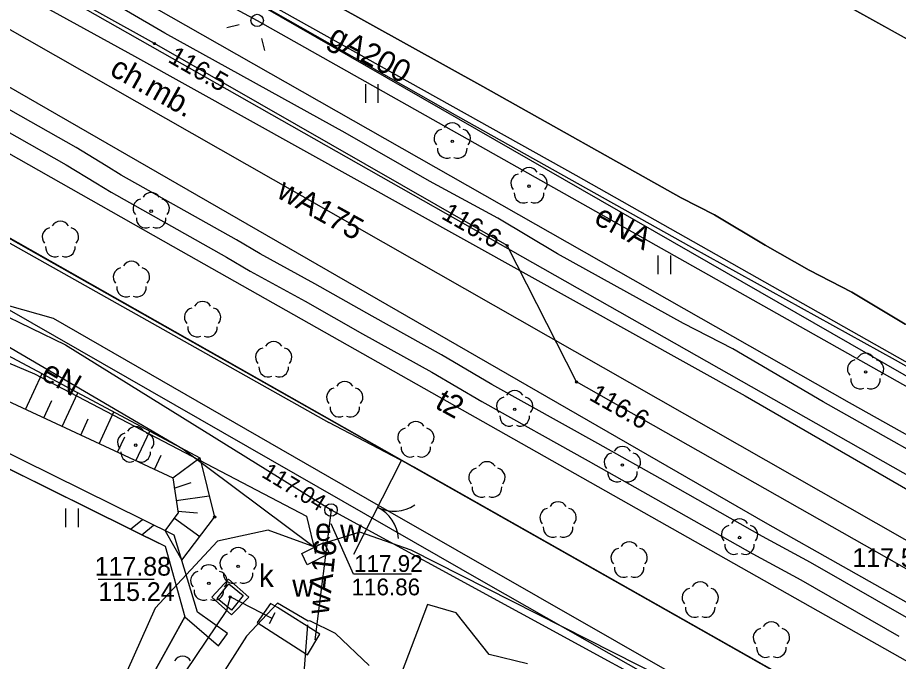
# Model space of a CAD drawing. Extents: x 6434771 to 6436222, y 5663454 to 5664782.
# Drawn here: x 6435105.53 to 6435140.97, y 5663914.99 to 5663940.88 of the extents above; entities that cross this region are included whole.
import ezdxf

# ---------------------------------------------------------------- set-up
doc = ezdxf.new("R2010")
doc.units = 0
for name, color, linetype in [('Warstwa 1', 7, 'Continuous'), ('Warstwa 10', 7, 'Continuous'), ('Warstwa 11', 7, 'Continuous'), ('Warstwa 12', 7, 'Continuous'), ('Warstwa 13', 7, 'Continuous'), ('Warstwa 14', 7, 'Continuous'), ('Warstwa 15', 7, 'Continuous'), ('Warstwa 2', 7, 'Continuous'), ('Warstwa 20', 7, 'Continuous'), ('Warstwa 21', 7, 'Continuous'), ('Warstwa 3', 7, 'Continuous'), ('Warstwa 4', 7, 'Continuous'), ('Warstwa 5', 7, 'Continuous'), ('Warstwa 51', 7, 'Continuous'), ('Warstwa 6', 7, 'Continuous'), ('Warstwa 7', 7, 'Continuous'), ('Warstwa 8', 7, 'Continuous'), ('Warstwa 9', 7, 'Continuous')]:
    doc.layers.add(name, color=color, linetype=linetype)

msp = doc.modelspace()

# ---------------------------------------------------------------- linework, layer by layer
at = {"layer": 'Warstwa 1'}
msp.add_line((6435069.683, 5663952.11), (6435199.169, 5663878.85), dxfattribs=at)
msp.add_line((6435069.683, 5663952.11), (6435199.169, 5663878.85), dxfattribs=at)
at = {"layer": 'Warstwa 10'}
for p, q in [((6435100.028, 5663930.032), (6435112.867, 5663923.176)), ((6435099.922, 5663927.883), (6435111.777, 5663922.369)), ((6435105.848, 5663925.127), (6435106.517, 5663926.567)), ((6435107.329, 5663924.437), (6435107.961, 5663925.795)), ((6435106.588, 5663924.782), (6435106.914, 5663925.482)), ((6435108.812, 5663923.748), (6435109.406, 5663925.024)), ((6435108.071, 5663924.093), (6435108.377, 5663924.751)), ((6435109.553, 5663923.403), (6435109.841, 5663924.021)), ((6435110.294, 5663923.058), (6435110.849, 5663924.253)), ((6435111.036, 5663922.714), (6435111.304, 5663923.291)), ((6435111.777, 5663922.369), (6435112.867, 5663923.176)), ((6435112.867, 5663923.176), (6435113.458, 5663920.799)), ((6435111.777, 5663922.369), (6435111.99, 5663920.956)), ((6435111.838, 5663921.961), (6435112.518, 5663922.182)), ((6435111.914, 5663921.461), (6435113.244, 5663921.657)), ((6435111.472, 5663920.245), (6435111.99, 5663920.956)), ((6435111.979, 5663921.033), (6435112.775, 5663920.971)), ((6435112.136, 5663919.061), (6435113.458, 5663920.799)), ((6435111.841, 5663920.752), (6435112.861, 5663920.014)), ((6435111.472, 5663920.245), (6435112.136, 5663919.061))]:
    msp.add_line(p, q, dxfattribs=at)
for points in [[(6435097.639, 5663946.244), (6435110.23, 5663939.33), (6435134.8, 5663925.67), (6435154.54, 5663914.28), (6435171.5, 5663904.82), (6435193.4, 5663892.21), (6435192.998, 5663890.805)], [(6435182.257, 5663838.676), (6435188.304, 5663849.448), (6435193.351, 5663858.439), (6435194.278, 5663859.798), (6435191.577, 5663860.571), (6435190.64, 5663861.662), (6435194.242, 5663871.739), (6435194.776, 5663876.163), (6435192.223, 5663879.254), (6435189.657, 5663881.265), (6435188.718, 5663882.987), (6435189.733, 5663885.054), (6435194.267, 5663892.79), (6435145.165, 5663920.315), (6435099.449, 5663946.22)], [(6435276.336, 5663842.501), (6435260.05, 5663851.86), (6435249.96, 5663857.64), (6435238.71, 5663863.53), (6435238.1, 5663863.95), (6435237.79, 5663864.33), (6435236.77, 5663866.27), (6435229, 5663870.99), (6435224.85, 5663875.36), (6435224.07, 5663876.18), (6435215.14, 5663881.13), (6435208.14, 5663884.9), (6435192.12, 5663893.65), (6435170.67, 5663905.68), (6435152.15, 5663915.89), (6435146.79, 5663915.59), (6435128.02, 5663926.23), (6435125.23, 5663931.72), (6435111.04, 5663939.84), (6435099.552, 5663946.221)], [(6435189.466, 5663896.541), (6435185.427, 5663898.858), (6435180.077, 5663901.858), (6435178.566, 5663902.715), (6435176.008, 5663904.175), (6435171.66, 5663906.62), (6435163.073, 5663911.461), (6435159.126, 5663913.652), (6435147.947, 5663919.891), (6435144.185, 5663921.925), (6435137.94, 5663925.434), (6435134.303, 5663927.559), (6435132.328, 5663928.577), (6435127.254, 5663931.387), (6435124.85, 5663932.815), (6435122.106, 5663934.308), (6435118.714, 5663936.244), (6435111.452, 5663940.261), (6435108.215, 5663942.164), (6435105.1, 5663943.817), (6435101.817, 5663945.674), (6435100.922, 5663946.202)]]:
    msp.add_lwpolyline(points, dxfattribs=at)
at = {"layer": 'Warstwa 11'}
for centre in [(6435123.022, 5663935.904), (6435126.11, 5663934.106), (6435110.907, 5663933.1), (6435139.651, 5663926.632), (6435125.532, 5663925.133), (6435110.283, 5663923.687), (6435129.865, 5663922.89), (6435134.58, 5663919.973), (6435114.404, 5663918.817), (6435113.226, 5663918.131)]:
    msp.add_circle(centre, 0.05, dxfattribs=at)
for centre, start, end in [((6435122.665, 5663936.02), 102.1471, 221.8529), ((6435123.022, 5663936.279), 30.1471, 149.8529), ((6435123.379, 5663936.02), 318.1471, 77.8529), ((6435122.802, 5663935.601), 174.1471, 293.8529), ((6435123.242, 5663935.601), 246.1471, 5.8529), ((6435125.753, 5663934.222), 102.1471, 221.8529), ((6435126.11, 5663934.481), 30.1471, 149.8529), ((6435126.467, 5663934.222), 318.1471, 77.8529), ((6435110.55, 5663933.216), 102.1471, 221.8529), ((6435110.907, 5663933.475), 30.1471, 149.8529), ((6435111.264, 5663933.216), 318.1471, 77.8529), ((6435125.89, 5663933.803), 174.1471, 293.8529), ((6435126.33, 5663933.803), 246.1471, 5.8529), ((6435110.687, 5663932.797), 174.1471, 293.8529), ((6435111.127, 5663932.797), 246.1471, 5.8529), ((6435139.651, 5663927.007), 30.1471, 149.8529), ((6435139.294, 5663926.748), 102.1471, 221.8529), ((6435140.008, 5663926.748), 318.1471, 77.8529), ((6435139.431, 5663926.329), 174.1471, 293.8529), ((6435139.871, 5663926.329), 246.1471, 5.8529), ((6435125.532, 5663925.508), 30.1471, 149.8529), ((6435125.175, 5663925.249), 102.1471, 221.8529), ((6435125.889, 5663925.249), 318.1471, 77.8529), ((6435125.312, 5663924.83), 174.1471, 293.8529), ((6435125.752, 5663924.83), 246.1471, 5.8529), ((6435110.283, 5663924.062), 30.1471, 149.8529), ((6435109.926, 5663923.803), 102.1471, 221.8529), ((6435110.64, 5663923.803), 318.1471, 77.8529), ((6435129.865, 5663923.265), 30.1471, 149.8529), ((6435110.063, 5663923.384), 174.1471, 293.8529), ((6435110.503, 5663923.384), 246.1471, 5.8529), ((6435129.508, 5663923.006), 102.1471, 221.8529), ((6435130.222, 5663923.006), 318.1471, 77.8529), ((6435129.645, 5663922.587), 174.1471, 293.8529), ((6435130.085, 5663922.587), 246.1471, 5.8529), ((6435134.223, 5663920.089), 102.1471, 221.8529), ((6435134.58, 5663920.348), 30.1471, 149.8529), ((6435134.937, 5663920.089), 318.1471, 77.8529), ((6435134.36, 5663919.67), 174.1471, 293.8529), ((6435134.8, 5663919.67), 246.1471, 5.8529), ((6435114.404, 5663919.192), 30.1471, 149.8529), ((6435114.047, 5663918.933), 102.1471, 221.8529), ((6435114.761, 5663918.933), 318.1471, 77.8529), ((6435113.226, 5663918.506), 30.1471, 149.8529), ((6435112.869, 5663918.247), 102.1471, 221.8529), ((6435113.583, 5663918.247), 318.1471, 77.8529), ((6435114.184, 5663918.514), 174.1471, 293.8529), ((6435114.624, 5663918.514), 246.1471, 5.8529), ((6435113.006, 5663917.828), 174.1471, 293.8529), ((6435113.446, 5663917.828), 246.1471, 5.8529), ((6435112.171, 5663914.829), 30.1471, 149.8529)]:
    msp.add_arc(centre, 0.375, start, end, dxfattribs=at)
at = {"layer": 'Warstwa 12'}
for points in [[(6435276.296, 5663839.122), (6435202.248, 5663880.463), (6435193.528, 5663885.439), (6435193.106, 5663885.714), (6435192.653, 5663885.899), (6435159.975, 5663904.455), (6435111.809, 5663931.659), (6435087.394, 5663945.495), (6435086.953, 5663945.766), (6435086.601, 5663946.025), (6435086.024, 5663946.382)], [(6435094.917, 5663946.274), (6435142.273, 5663919.31), (6435142.316, 5663919.287), (6435154.155, 5663912.836)], [(6435105.187, 5663946.15), (6435115.17, 5663940.769), (6435143.559, 5663924.775), (6435168.541, 5663910.722), (6435195.023, 5663895.761)], [(6435221.655, 5663880.269), (6435221.936, 5663880.862), (6435218.575, 5663882.674), (6435218.173, 5663882.896), (6435217.302, 5663882.72), (6435214.097, 5663884.591), (6435205.693, 5663889.213), (6435205.45, 5663889.713), (6435204.961, 5663890.309), (6435204.469, 5663890.781), (6435203.051, 5663891.606), (6435201.201, 5663892.622), (6435199.242, 5663893.656), (6435196.622, 5663895.21), (6435191.749, 5663897.878), (6435189.16, 5663899.338), (6435182.205, 5663903.135), (6435181.651, 5663903.483), (6435176.748, 5663906.246), (6435171.243, 5663909.279), (6435113.962, 5663942.157), (6435109.55, 5663944.447), (6435106.279, 5663946.137)], [(6435107.26, 5663946.125), (6435127.986, 5663934.544), (6435149.124, 5663922.599), (6435165.622, 5663913.277), (6435237.784, 5663872.323), (6435252.455, 5663863.225), (6435276.408, 5663848.377)], [(6435141.385, 5663916.705), (6435137.435, 5663918.968), (6435135.506, 5663920.019), (6435131.594, 5663922.23), (6435128.874, 5663923.755), (6435124.615, 5663926.134), (6435122.59, 5663927.32), (6435119.795, 5663928.87), (6435117.486, 5663930.176), (6435115.289, 5663931.384), (6435114.334, 5663931.943), (6435109.704, 5663934.552), (6435109.098, 5663934.923), (6435107.886, 5663935.655), (6435101.909, 5663939.037), (6435098.725, 5663940.821), (6435096.535, 5663942.118)], [(6435096.155, 5663941.414), (6435098.325, 5663940.127), (6435101.517, 5663938.339), (6435107.482, 5663934.965), (6435108.682, 5663934.239), (6435109.298, 5663933.862), (6435113.936, 5663931.249), (6435114.895, 5663930.688), (6435117.096, 5663929.478), (6435119.403, 5663928.172), (6435122.194, 5663926.624), (6435124.217, 5663925.44), (6435128.484, 5663923.057), (6435131.202, 5663921.532), (6435135.118, 5663919.319), (6435137.045, 5663918.27), (6435140.991, 5663916.009)], [(6435063.696, 5663930.091), (6435072.471, 5663935.396), (6435084.159, 5663937.604), (6435099.338, 5663932.48), (6435124.367, 5663918.137), (6435165.517, 5663894.728), (6435170.23, 5663892.401), (6435196.432, 5663878.313), (6435197.764, 5663876.037), (6435200.507, 5663874.574)], [(6435036.434, 5663924.72), (6435036.968, 5663924.705), (6435037.38, 5663924.92), (6435043.089, 5663922.25), (6435047.82, 5663923.153), (6435056.168, 5663928.712), (6435062.803, 5663930.732), (6435066.935, 5663932.452), (6435073.955, 5663930.787), (6435075.57, 5663936.138), (6435090.719, 5663932.655), (6435100.267, 5663929.059), (6435106.207, 5663926.557), (6435117.159, 5663920.834), (6435117.521, 5663919.329)], [(6435079.194, 5663933.129), (6435079.5, 5663934.45), (6435079.663, 5663935.508), (6435097.495, 5663930.562), (6435099.368, 5663930.02), (6435103.869, 5663928.405), (6435112.181, 5663923.544), (6435117.365, 5663919.661), (6435117.489, 5663919.58), (6435117.521, 5663919.329)], [(6435084.078, 5663933.415), (6435084.363, 5663935.452), (6435088.606, 5663934.04), (6435101.923, 5663930.399), (6435107.461, 5663927.722), (6435118.142, 5663921.082)], [(6435243.45, 5663833.342), (6435243.347, 5663833.392), (6435243.041, 5663835.668), (6435233.883, 5663842.599), (6435229.544, 5663847.621), (6435230.488, 5663855.43), (6435227.071, 5663861.482), (6435200.606, 5663877.013), (6435196.659, 5663878.93), (6435171.937, 5663892.14), (6435164.739, 5663895.707), (6435120.054, 5663921.259), (6435106.974, 5663928.778), (6435090.917, 5663933.312), (6435076.731, 5663934.584), (6435064.319, 5663933.634), (6435061.286, 5663934.067)], [(6435118.142, 5663921.082), (6435117.489, 5663915.86)], [(6435118.142, 5663921.082), (6435140.884, 5663908.706), (6435139.097, 5663901.538)], [(6435117.521, 5663919.329), (6435117.489, 5663919.58), (6435115.612, 5663920.273), (6435113.576, 5663919.827), (6435111.073, 5663917.127), (6435108.247, 5663910.831), (6435106.347, 5663905.124), (6435106.439, 5663901.953), (6435107.938, 5663899.384), (6435107.684, 5663898.207), (6435105.657, 5663894.372), (6435105.219, 5663892.847), (6435107.407, 5663889.38), (6435108.807, 5663889.393)], [(6435184.91, 5663855.561), (6435186.088, 5663855.747), (6435193.004, 5663868.644), (6435194.726, 5663873.753), (6435194.748, 5663876.343), (6435193.834, 5663878.494), (6435189.316, 5663882.019), (6435172.175, 5663891.167), (6435167.238, 5663893.957), (6435152.766, 5663902.142), (6435132.535, 5663913.808), (6435121.373, 5663919.463), (6435119.301, 5663920.188), (6435117.575, 5663919.659), (6435117.521, 5663919.329)]]:
    msp.add_lwpolyline(points, dxfattribs=at)
at = {"layer": 'Warstwa 13'}
msp.add_circle((6435113.458, 5663920.799), 0.045, dxfattribs=at)
for centre, start, end in [((6435107.252, 5663932.317), 30.1471, 149.8529), ((6435106.895, 5663932.058), 102.0477, 221.9513), ((6435107.609, 5663932.058), 318.0487, 77.9523), ((6435107.032, 5663931.639), 174.1984, 293.7229), ((6435107.472, 5663931.639), 246.2771, 5.6877), ((6435110.113, 5663930.707), 30.1471, 149.8529), ((6435109.756, 5663930.448), 102.0477, 221.9513), ((6435110.47, 5663930.448), 318.0487, 77.9523), ((6435109.893, 5663930.029), 174.1984, 293.7229), ((6435110.333, 5663930.029), 246.2771, 5.6877), ((6435112.974, 5663929.095), 30.1471, 149.8529), ((6435112.617, 5663928.836), 102.0477, 221.9513), ((6435113.331, 5663928.836), 318.0487, 77.9523), ((6435112.754, 5663928.417), 174.1984, 293.7229), ((6435113.194, 5663928.417), 246.2771, 5.6877), ((6435115.835, 5663927.483), 30.1471, 149.8529), ((6435115.478, 5663927.224), 102.0477, 221.9513), ((6435116.192, 5663927.224), 318.0487, 77.9523), ((6435115.615, 5663926.805), 174.1984, 293.7229), ((6435116.055, 5663926.805), 246.2771, 5.6877), ((6435118.695, 5663925.873), 30.1471, 149.8529), ((6435118.338, 5663925.614), 102.0477, 221.9513), ((6435119.052, 5663925.614), 318.0487, 77.9523), ((6435118.475, 5663925.195), 174.1984, 293.7229), ((6435118.915, 5663925.195), 246.2771, 5.6877), ((6435121.199, 5663924.003), 102.0477, 221.9513), ((6435121.556, 5663924.262), 30.1471, 149.8529), ((6435121.913, 5663924.003), 318.0487, 77.9523), ((6435121.336, 5663923.584), 174.1984, 293.7229), ((6435121.776, 5663923.584), 246.2771, 5.6877), ((6435124.417, 5663922.65), 30.1471, 149.8529), ((6435124.06, 5663922.391), 102.0477, 221.9513), ((6435124.774, 5663922.391), 318.0487, 77.9523), ((6435124.197, 5663921.972), 174.1984, 293.7229), ((6435124.637, 5663921.972), 246.2771, 5.6877), ((6435126.921, 5663920.78), 102.0477, 221.9513), ((6435127.278, 5663921.039), 30.1471, 149.8529), ((6435127.635, 5663920.78), 318.0487, 77.9523), ((6435127.058, 5663920.361), 174.1984, 293.7229), ((6435127.498, 5663920.361), 246.2771, 5.6877), ((6435130.138, 5663919.428), 30.1471, 149.8529), ((6435129.781, 5663919.169), 102.0477, 221.9513), ((6435130.495, 5663919.169), 318.0487, 77.9523), ((6435129.918, 5663918.75), 174.1984, 293.7229), ((6435130.358, 5663918.75), 246.2771, 5.6877), ((6435132.999, 5663917.817), 30.1471, 149.8529), ((6435132.642, 5663917.558), 102.0477, 221.9513), ((6435133.356, 5663917.558), 318.0487, 77.9523), ((6435132.779, 5663917.139), 174.1984, 293.7229), ((6435133.219, 5663917.139), 246.2771, 5.6877), ((6435135.86, 5663916.205), 30.1471, 149.8529), ((6435135.503, 5663915.946), 102.0477, 221.9513), ((6435136.217, 5663915.946), 318.0487, 77.9523), ((6435135.64, 5663915.527), 174.1984, 293.7229), ((6435136.08, 5663915.527), 246.2771, 5.6877)]:
    msp.add_arc(centre, 0.375, start, end, dxfattribs=at)
at = {"layer": 'Warstwa 14'}
msp.add_line((6435111.033, 5663918.29), (6435108.772, 5663918.29), dxfattribs=at)
msp.add_lwpolyline([(6435121.375, 5663918.5), (6435119.043, 5663918.5), (6435118.142, 5663920.523)], dxfattribs=at)
for centre in [(6435111.04, 5663939.84), (6435125.23, 5663931.72), (6435128.02, 5663926.23), (6435118.142, 5663921.082), (6435118.142, 5663921.082), (6435114.085, 5663917.584)]:
    msp.add_circle(centre, 0.045, dxfattribs=at)
at = {"layer": 'Warstwa 15'}
for points in [[(6435114.018, 5663918.302), (6435113.349, 5663917.58), (6435114.14, 5663916.87), (6435114.829, 5663917.582)], [(6435115.705, 5663917.325), (6435115.176, 5663916.552), (6435117.202, 5663915.251), (6435117.693, 5663916.087), (6435115.994, 5663917.161)]]:
    msp.add_lwpolyline(points, close=True, dxfattribs=at)
at = {"layer": 'Warstwa 2'}
for points in [[(6435083.106, 5663946.417), (6435083.86, 5663945.988), (6435083.029, 5663944.288), (6435118.054, 5663924.603)], [(6435200.658, 5663880.452), (6435199.759, 5663878.873), (6435199.169, 5663878.85), (6435121.486, 5663922.801), (6435118.054, 5663924.603)], [(6435112.259, 5663916.783), (6435110.49, 5663913.594)]]:
    msp.add_lwpolyline(points, dxfattribs=at)
msp.add_circle((6435115.17, 5663940.769), 0.25, dxfattribs=at)
at = {"layer": 'Warstwa 20'}
for p, q in [((6435099.922, 5663927.883), (6435111.777, 5663922.369)), ((6435115.882, 5663916.944), (6435115.656, 5663916.498))]:
    msp.add_line(p, q, dxfattribs=at)
at = {"layer": 'Warstwa 21'}
msp.add_line((6435100.028, 5663930.032), (6435112.867, 5663923.176), dxfattribs=at)
msp.add_lwpolyline([(6435116.962, 5663919.328), (6435117.856, 5663919.777), (6435118.08, 5663919.33), (6435117.186, 5663918.881), (6435116.962, 5663919.328)], dxfattribs=at)
at = {"layer": 'Warstwa 3'}
msp.add_lwpolyline([(6435119.065, 5663919.307), (6435120.976, 5663923.069)], dxfattribs=at)
for centre, start, end in [((6435120.683, 5663922.534), 243.7878, 303.7878), ((6435120.683, 5663922.534), 243.7878, 303.7878), ((6435119.357, 5663919.842), 3.7878, 63.7878), ((6435119.357, 5663919.842), 3.7878, 63.7878)]:
    msp.add_arc(centre, 1.5, start, end, dxfattribs=at)
at = {"layer": 'Warstwa 4'}
for points in [[(6435114.442, 5663940.59), (6435113.956, 5663940.471)], [(6435115.349, 5663940.041), (6435115.468, 5663939.555)]]:
    msp.add_lwpolyline(points, dxfattribs=at)
msp.add_lwpolyline([(6435114.144, 5663917.057), (6435113.558, 5663917.525), (6435114.026, 5663918.111), (6435114.612, 5663917.643)], close=True, dxfattribs=at)
msp.add_circle((6435118.142, 5663921.082), 0.25, dxfattribs=at)
at = {"layer": 'Warstwa 5'}
for p, q in [((6435102.437, 5663946.183), (6435138.996, 5663925.41)), ((6435135.76, 5663943.12), (6435158.022, 5663930.72)), ((6435114.748, 5663941.743), (6435123.232, 5663936.915)), ((6435119.54, 5663937.456), (6435119.54, 5663938.206)), ((6435120.04, 5663937.456), (6435120.04, 5663938.206)), ((6435123.232, 5663936.915), (6435132.647, 5663931.658)), ((6435132.647, 5663931.658), (6435140.843, 5663927.116)), ((6435131.309, 5663930.571), (6435131.309, 5663931.321)), ((6435131.809, 5663930.571), (6435131.809, 5663931.321)), ((6435140.843, 5663927.116), (6435149.3, 5663922.343)), ((6435138.996, 5663925.41), (6435208.52, 5663886.367)), ((6435104.915, 5663922.868), (6435110.078, 5663920.31)), ((6435107.478, 5663920.39), (6435107.478, 5663921.14)), ((6435107.978, 5663920.39), (6435107.978, 5663921.14)), ((6435110.078, 5663920.31), (6435110.524, 5663920.088)), ((6435110.524, 5663920.088), (6435111.463, 5663919.623)), ((6435111.463, 5663919.623), (6435112.259, 5663916.783)), ((6435110.49, 5663913.594), (6435112.259, 5663916.783))]:
    msp.add_line(p, q, dxfattribs=at)
at = {"layer": 'Warstwa 51'}
for points in [[(6435099.365, 5663925.619), (6435111.463, 5663919.623), (6435112.259, 5663916.783), (6435113.615, 5663915.617), (6435113.971, 5663916.112), (6435112.772, 5663916.977), (6435111.829, 5663920.068), (6435099.611, 5663926.107)], [(6435110.078, 5663920.31), (6435110.556, 5663920.697)], [(6435110.524, 5663920.088), (6435111.003, 5663920.476)], [(6435119.676, 5663914.823), (6435118.322, 5663916.12), (6435117.288, 5663916.622), (6435117.228, 5663916.613), (6435115.986, 5663917.328), (6435114.74, 5663916.003), (6435112.344, 5663912.242)], [(6435126.048, 5663914.896), (6435124.502, 5663915.275), (6435123.172, 5663916.941), (6435122.026, 5663917.275), (6435120.859, 5663914.209)], [(6435137.395, 5663888.609), (6435134.145, 5663890.474), (6435130.262, 5663892.684), (6435120.264, 5663898.393), (6435115.044, 5663901.454), (6435114.442, 5663901.909), (6435114.134, 5663902.252), (6435113.907, 5663902.621), (6435113.672, 5663903.161), (6435113.581, 5663903.671), (6435113.594, 5663904.074), (6435113.781, 5663904.79), (6435114.9, 5663908.013), (6435117.036, 5663914.186), (6435117.216, 5663916.458)]]:
    msp.add_lwpolyline(points, dxfattribs=at)
at = {"layer": 'Warstwa 6'}
for points in [[(6435199.169, 5663878.85), (6435069.683, 5663952.11), (6435070.435, 5663958.091), (6435069.483, 5663961.233), (6435068.325, 5663963.837), (6435062.043, 5663974.514), (6435058.095, 5663979.622), (6435055.831, 5663981.839), (6435050.759, 5663985.791), (6435026.957, 5664002.35), (6434999.334, 5664017.996), (6434991.09, 5664022.666), (6434980.58, 5664028.593), (6434951.952, 5664044.671), (6434942.859, 5664049.431), (6434933.864, 5664054.041), (6434925.132, 5664058.117), (6434918.181, 5664061.441), (6434909.328, 5664065.359), (6434902.911, 5664068.147), (6434896.533, 5664070.874)], [(6435305.06, 5663883.021), (6435273.017, 5663901.219), (6435268.258, 5663903.897), (6435244.547, 5663917.184), (6435243.096, 5663914.681), (6435163.64, 5663959.364), (6435156.428, 5663963.391), (6435120.043, 5663983.972), (6435069.683, 5663952.11), (6435199.169, 5663878.85)], [(6435197.402, 5663896.978), (6435191.147, 5663900.524), (6435186.751, 5663902.985), (6435183.467, 5663904.85), (6435175.687, 5663909.292), (6435166.852, 5663914.232), (6435158.191, 5663919.121), (6435155.568, 5663920.533), (6435153.709, 5663921.656), (6435152.989, 5663922.003), (6435150.608, 5663923.332), (6435146.497, 5663925.6), (6435141.247, 5663928.558), (6435139.097, 5663929.84), (6435137.384, 5663930.724), (6435135.611, 5663931.733), (6435133.573, 5663932.952), (6435132.233, 5663933.631), (6435124.255, 5663938.11), (6435118.234, 5663941.454), (6435110.04, 5663946.091)], [(6435158.022, 5663930.72), (6435135.76, 5663943.12), (6435131.213, 5663945.835)]]:
    msp.add_lwpolyline(points, dxfattribs=at)
for centre in [(6435118.142, 5663921.082), (6435114.085, 5663917.584)]:
    msp.add_circle(centre, 0.045, dxfattribs=at)
at = {"layer": 'Warstwa 7'}
msp.add_lwpolyline([(6435115.769, 5663916.721), (6435114.085, 5663917.584), (6435113.932, 5663917.043), (6435102.384, 5663899.932), (6435102.115, 5663899.46), (6435101.843, 5663899.008), (6435098.705, 5663895.096), (6435077.564, 5663909.182)], dxfattribs=at)
at = {"layer": 'Warstwa 8'}
for p, q in [((6435135.76, 5663943.12), (6435158.022, 5663930.72)), ((6435118.234, 5663941.454), (6435124.255, 5663938.11)), ((6435124.255, 5663938.11), (6435132.233, 5663933.631)), ((6435132.233, 5663933.631), (6435133.573, 5663932.952)), ((6435133.573, 5663932.952), (6435135.611, 5663931.733)), ((6435135.611, 5663931.733), (6435137.384, 5663930.724)), ((6435137.384, 5663930.724), (6435139.097, 5663929.84)), ((6435139.097, 5663929.84), (6435141.247, 5663928.558))]:
    msp.add_line(p, q, dxfattribs=at)
at = {"layer": 'Warstwa 9'}
for p, q in [((6435090.91, 5663946.323), (6435135.707, 5663920.53)), ((6435102.437, 5663946.183), (6435138.996, 5663925.41)), ((6435114.748, 5663941.743), (6435123.232, 5663936.915)), ((6435118.234, 5663941.454), (6435124.255, 5663938.11)), ((6435124.255, 5663938.11), (6435132.233, 5663933.631)), ((6435123.232, 5663936.915), (6435132.647, 5663931.658)), ((6435132.233, 5663933.631), (6435133.573, 5663932.952)), ((6435133.573, 5663932.952), (6435135.611, 5663931.733)), ((6435132.647, 5663931.658), (6435140.843, 5663927.116)), ((6435135.611, 5663931.733), (6435137.384, 5663930.724)), ((6435137.384, 5663930.724), (6435139.097, 5663929.84)), ((6435139.097, 5663929.84), (6435141.247, 5663928.558)), ((6435140.843, 5663927.116), (6435149.3, 5663922.343)), ((6435138.996, 5663925.41), (6435208.52, 5663886.367)), ((6435135.707, 5663920.53), (6435203.182, 5663882.402))]:
    msp.add_line(p, q, dxfattribs=at)

# ---------------------------------------------------------------- texts
at = {"layer": 'Warstwa 13'}
for s, rotation, p in [('gA200', 331.4962, (6435117.975, 5663939.877)), ('wA175', 331.0378, (6435115.902, 5663933.681)), ('eNA', 331.2957, (6435128.672, 5663932.634)), ('eN', 330.3732, (6435106.419, 5663926.385)), ('t2', 331.2326, (6435122.28, 5663925.207)), ('wA16', 83.5659, (6435118.044, 5663916.848))]:
    msp.add_text(s, height=0.9, rotation=rotation, dxfattribs=at).set_placement(p)
at = {"layer": 'Warstwa 14'}
for s, height, rotation, p in [('116.5', 0.75, 330.2185, (6435111.541, 5663939.121)), ('116.6', 0.75, 330.2185, (6435122.542, 5663932.826)), ('116.6', 0.75, 330.4534, (6435128.485, 5663925.535)), ('117.04', 0.675, 328.8262, (6435115.308, 5663922.435))]:
    msp.add_text(s, height=height, rotation=rotation, dxfattribs=at).set_placement(p)
for s, height, p in [('116.86', 0.675, (6435118.967, 5663917.65)), ('115.24', 0.75, (6435108.782, 5663917.424))]:
    msp.add_text(s, height=height, dxfattribs=at).set_placement(p)
at = {"layer": 'Warstwa 21'}
msp.add_text('e', height=0.9, dxfattribs=at).set_placement((6435117.498, 5663919.838))
at = {"layer": 'Warstwa 5'}
for s, p in [('w', (6435118.507, 5663919.798)), ('k', (6435115.238, 5663917.99)), ('w', (6435116.583, 5663917.59))]:
    msp.add_text(s, height=0.9, dxfattribs=at).set_placement(p)
at = {"layer": 'Warstwa 6'}
for s, height, p in [('117.59', 0.75, (6435139.119, 5663918.792)), ('117.88', 0.75, (6435108.635, 5663918.442)), ('117.92', 0.675, (6435119.068, 5663918.592))]:
    msp.add_text(s, height=height, dxfattribs=at).set_placement(p)
at = {"layer": 'Warstwa 9'}
msp.add_text('ch.mb.', height=0.9, rotation=330.7571, dxfattribs=at).set_placement((6435109.187, 5663938.604))

doc.saveas('drawing.dxf')
